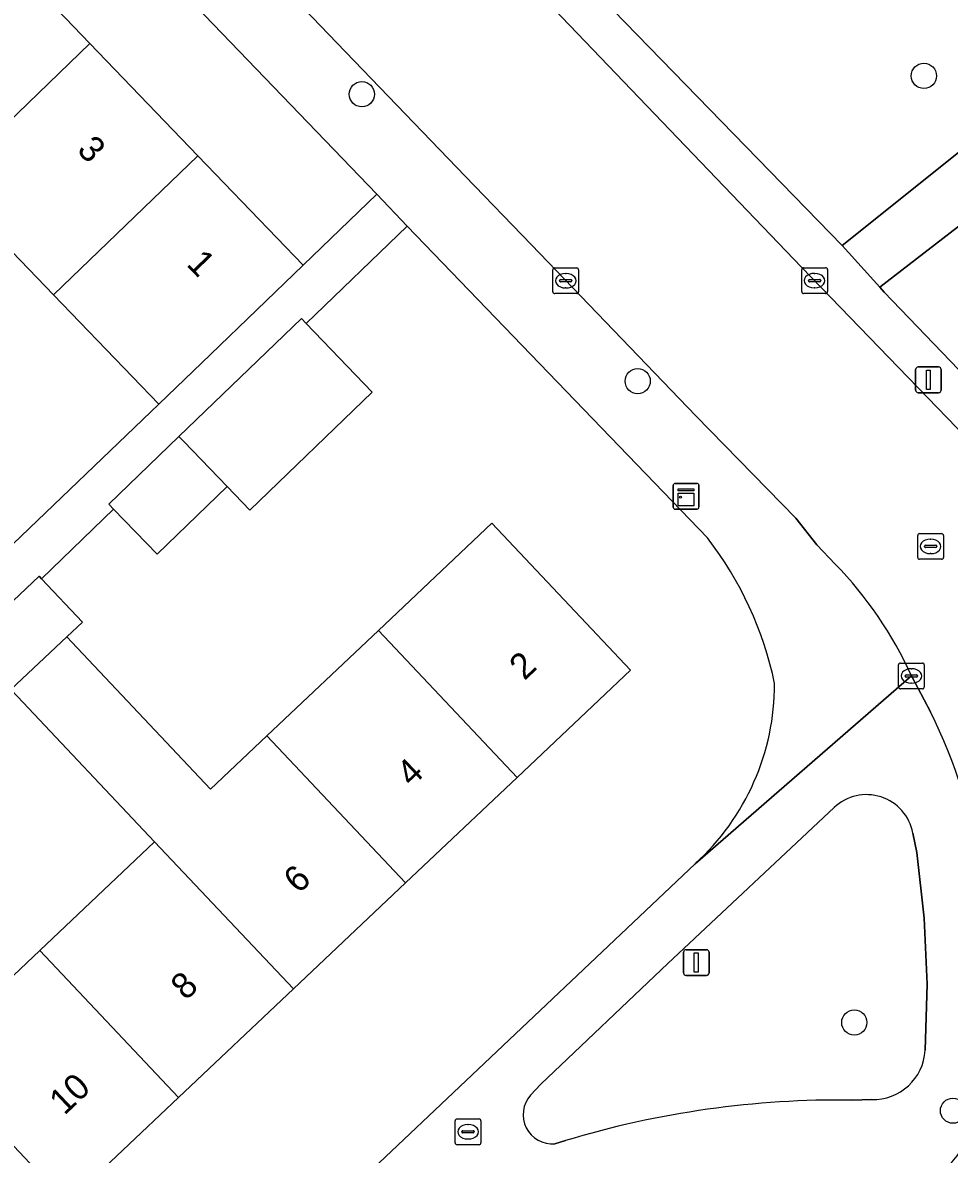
# Model space of a CAD drawing. Extents: x 159039 to 160102, y 381214 to 382524.
# Drawn here: x 159621.11 to 159657.1, y 382104.5 to 382148.42 of the extents above; entities that cross this region are included whole.
import ezdxf

# ---------------------------------------------------------------- set-up
doc = ezdxf.new("R2010")
doc.units = 0
for name, color, linetype in [('IMGEO_Boom', 7, 'Continuous'), ('IMGEO_Brandkraan', 7, 'Continuous'), ('IMGEO_Erf', 7, 'Continuous'), ('IMGEO_Groenvoorziening', 7, 'Continuous'), ('IMGEO_Kast', 7, 'Continuous'), ('IMGEO_Kolk', 7, 'Continuous'), ('IMGEO_Lichtmast', 7, 'Continuous'), ('IMGEO_Pand', 7, 'Continuous'), ('IMGEO_Pand_nummerreeks', 7, 'Continuous'), ('IMGEO_Rijbaan_lokaal_open', 7, 'Continuous'), ('IMGEO_Rioolput', 7, 'Continuous'), ('IMGEO_Voetpad_gesloten', 7, 'Continuous'), ('IMGEO_Voetpad_open', 7, 'Continuous')]:
    doc.layers.add(name, color=color, linetype=linetype)

msp = doc.modelspace()

# ---------------------------------------------------------------- linework, layer by layer
at = {"layer": 'IMGEO_Boom'}
for centre in [(159656.113, 382146.356), (159634.286, 382145.644), (159644.997, 382134.51), (159653.411, 382109.618), (159657.243, 382106.194)]:
    msp.add_circle(centre, 0.489, dxfattribs=at)
at = {"layer": 'IMGEO_Brandkraan'}
for p, q in [((159637.908, 382104.95), (159637.908, 382105.802)), ((159637.983, 382105.876), (159638.835, 382105.876)), ((159638.396, 382105.656), (159638.421, 382105.656)), ((159638.909, 382105.802), (159638.909, 382104.95)), ((159638.167, 382105.37), (159638.167, 382105.382)), ((159638.605, 382105.333), (159638.207, 382105.333)), ((159638.21, 382105.419), (159638.608, 382105.419)), ((159638.651, 382105.382), (159638.651, 382105.37)), ((159638.835, 382104.876), (159637.983, 382104.876)), ((159638.419, 382105.096), (159638.394, 382105.096))]:
    msp.add_line(p, q, dxfattribs=at)
for points in [[(159637.908, 382104.95), (159637.908, 382105.802)], [(159637.983, 382105.876), (159638.835, 382105.876)], [(159638.909, 382105.802), (159638.909, 382104.95)], [(159638.835, 382104.876), (159637.983, 382104.876)]]:
    msp.add_lwpolyline(points, dxfattribs=at)
for centre, radius, start, end in [((159637.985, 382105.8), 0.0765, 91.552, 178.448), ((159637.985, 382105.8), 0.0765, 91.552, 178.448), ((159638.833, 382105.8), 0.0765, 1.552, 88.448), ((159638.833, 382105.8), 0.0765, 1.552, 88.448), ((159638.207, 382105.379), 0.0403, 85.8775, 175.7526), ((159638.204, 382105.369), 0.0366, 178.938, 274.7102), ((159638.608, 382105.376), 0.043, 264.8664, 352.4533), ((159638.612, 382105.381), 0.0386, 1.7309, 96.639), ((159637.985, 382104.952), 0.0765, 181.552, 268.448), ((159637.985, 382104.952), 0.0765, 181.552, 268.448), ((159638.833, 382104.952), 0.0765, 271.552, 358.448), ((159638.833, 382104.952), 0.0765, 271.552, 358.448)]:
    msp.add_arc(centre, radius, start, end, dxfattribs=at)
for centre, major_axis, ratio, start_param, end_param in [((159638.395, 382105.376), (-0.387, 0.002), 0.722429, 4.712389, 7.853982), ((159638.42, 382105.376), (-0.39, 0.002), 0.717154, 1.570796, 4.712389)]:
    msp.add_ellipse(centre, major_axis=major_axis, ratio=ratio, start_param=start_param, end_param=end_param, dxfattribs=at)
at = {"layer": 'IMGEO_Erf'}
for points in [[(159587.584, 382188.304), (159586.022, 382186.754), (159590.362, 382182.247), (159594.639, 382177.806), (159598.696, 382173.594), (159602.963, 382169.164), (159606.989, 382164.984), (159611.213, 382160.598), (159615.372, 382156.28), (159619.584, 382151.907), (159623.724, 382147.608), (159627.917, 382143.255), (159632.003, 382139.012), (159634.861, 382141.764), (159590.054, 382188.286)], [(159596.536, 382149.617), (159599.392, 382146.652), (159601.161, 382148.356), (159604.041, 382145.365), (159606.688, 382142.617), (159604.919, 382140.913), (159607.757, 382138.392), (159607.854, 382138.288), (159609.509, 382139.881), (159612.488, 382136.784), (159615.131, 382134.037), (159613.364, 382132.388), (159614.658, 382131.003), (159616.036, 382129.253), (159617.948, 382131.096), (159620.743, 382128.197), (159626.395, 382133.61), (159622.309, 382137.853), (159618.116, 382142.206), (159613.976, 382146.505), (159612.34, 382144.929), (159610.532, 382146.805), (159608.127, 382149.301)], [(159647.71, 382128.423), (159636.049, 382140.53), (159632.122, 382136.748), (159634.691, 382134.08), (159629.94, 382129.503), (159629.057, 382130.42), (159626.331, 382127.793), (159624.644, 382129.545), (159621.843, 382126.84), (159623.432, 382125.159), (159622.825, 382124.586), (159623.02, 382124.38), (159628.405, 382118.676), (159630.598, 382120.747), (159634.928, 382124.837), (159639.333, 382128.998)], [(159639.333, 382128.998), (159644.721, 382123.293), (159640.316, 382119.132), (159635.985, 382115.042), (159631.624, 382110.923), (159627.162, 382106.709), (159622.838, 382102.624), (159618.416, 382098.448), (159621.268, 382095.401)], [(159625.801, 382095.516), (159647.231, 382115.782)]]:
    msp.add_lwpolyline(points, dxfattribs=at)
msp.add_lwpolyline([(159626.237, 382116.628), (159620.91, 382122.271), (159620.657, 382122.538), (159617.482, 382119.54), (159616.05, 382121.056), (159613.075, 382118.475), (159614.818, 382116.663), (159612.073, 382114.024), (159611.934, 382113.89), (159612.686, 382113.108), (159608.266, 382108.857), (159613.028, 382104.152), (159617.451, 382108.329), (159621.775, 382112.414)], close=True, dxfattribs=at)
for centre, radius, start, end in [((159636.662, 382119.901), 13.953, 11.8779, 37.6441), ((159640.883, 382122.76), 9.433, 312.2965, 0.0815)]:
    msp.add_arc(centre, radius, start, end, dxfattribs=at)
at = {"layer": 'IMGEO_Groenvoorziening'}
for points in [[(159642.508, 382181.681), (159639.441, 382179.455), (159625.946, 382185.541), (159617.105, 382179.697), (159642.367, 382153.526), (159642.173, 382150.843), (159652.938, 382139.768), (159665.147, 382149.537)], [(159666.02, 382147.117), (159654.396, 382138.152), (159654.57, 382137.959), (159657.775, 382134.622)], [(159652.624, 382117.958), (159646.167, 382111.907), (159641.242, 382107.229), (159640.837, 382106.794)], [(159656.126, 382113.67), (159655.84, 382116.22), (159655.682, 382116.967)], [(159656.163, 382108.541), (159656.234, 382111.106), (159656.126, 382113.67)], [(159653.336, 382106.606), (159654.078, 382106.624)], [(159641.782, 382104.914), (159642.19, 382105.033)]]:
    msp.add_lwpolyline(points, dxfattribs=at)
for centre, radius, start, end in [((159653.884, 382116.632), 1.829, 10.5608, 133.5275), ((159654.136, 382108.654), 2.03, 268.373, 356.8194), ((159641.674, 382106.037), 1.128, 137.8798, 275.4939), ((159652.835, 382069.882), 36.727, 89.2179, 106.8479)]:
    msp.add_arc(centre, radius, start, end, dxfattribs=at)
at = {"layer": 'IMGEO_Kast'}
for p, q in [((159646.377, 382129.616), (159646.377, 382130.457)), ((159646.377, 382130.457), (159646.377, 382129.616)), ((159646.452, 382130.541), (159647.293, 382130.541)), ((159647.293, 382130.541), (159646.452, 382130.541)), ((159647.377, 382130.466), (159647.377, 382129.625)), ((159647.377, 382129.625), (159647.377, 382130.466)), ((159647.302, 382129.541), (159646.461, 382129.541)), ((159646.461, 382129.541), (159647.302, 382129.541))]:
    msp.add_line(p, q, dxfattribs=at)
for points in [[(159646.572, 382130.331), (159647.172, 382130.331), (159647.172, 382130.246), (159646.572, 382130.246), (159646.572, 382130.331)], [(159646.572, 382130.156), (159647.172, 382130.156), (159647.172, 382129.667), (159646.572, 382129.667), (159646.572, 382130.156)]]:
    msp.add_lwpolyline(points, dxfattribs=at)
msp.add_circle((159646.656, 382130.005), 0.0377, dxfattribs=at)
for centre, start, end in [((159646.455, 382130.463), 92.4484, 184.2845), ((159646.455, 382130.463), 92.4484, 184.2845), ((159647.299, 382130.463), 2.4484, 94.2845), ((159647.299, 382130.463), 2.4484, 94.2845), ((159646.455, 382129.619), 182.4484, 274.2845), ((159646.455, 382129.619), 182.4484, 274.2845), ((159647.299, 382129.619), 272.4484, 4.2845), ((159647.299, 382129.619), 272.4484, 4.2845)]:
    msp.add_arc(centre, 0.0779, start, end, dxfattribs=at)
at = {"layer": 'IMGEO_Kolk'}
for p, q in [((159641.701, 382137.979), (159641.701, 382138.831)), ((159641.776, 382138.905), (159642.628, 382138.905)), ((159642.189, 382138.685), (159642.214, 382138.685)), ((159642.702, 382138.831), (159642.702, 382137.979)), ((159651.368, 382137.984), (159651.368, 382138.836)), ((159651.443, 382138.91), (159652.295, 382138.91)), ((159651.856, 382138.69), (159651.881, 382138.69)), ((159652.369, 382138.836), (159652.369, 382137.984)), ((159641.96, 382138.399), (159641.96, 382138.411)), ((159642.398, 382138.362), (159642, 382138.362)), ((159642.003, 382138.448), (159642.401, 382138.448)), ((159642.212, 382138.125), (159642.187, 382138.125)), ((159642.444, 382138.411), (159642.444, 382138.399)), ((159651.627, 382138.404), (159651.627, 382138.416)), ((159652.065, 382138.367), (159651.667, 382138.367)), ((159651.67, 382138.453), (159652.068, 382138.453)), ((159651.879, 382138.13), (159651.854, 382138.13)), ((159652.111, 382138.416), (159652.111, 382138.404)), ((159642.628, 382137.905), (159641.776, 382137.905)), ((159652.295, 382137.91), (159651.443, 382137.91)), ((159655.126, 382122.642), (159655.126, 382123.494)), ((159655.201, 382123.568), (159656.053, 382123.568)), ((159655.614, 382123.348), (159655.639, 382123.348)), ((159656.127, 382123.494), (159656.127, 382122.642)), ((159655.385, 382123.062), (159655.385, 382123.074)), ((159655.823, 382123.025), (159655.425, 382123.025)), ((159655.428, 382123.111), (159655.826, 382123.111)), ((159655.637, 382122.788), (159655.612, 382122.788)), ((159655.869, 382123.074), (159655.869, 382123.062)), ((159656.053, 382122.568), (159655.201, 382122.568))]:
    msp.add_line(p, q, dxfattribs=at)
for points in [[(159641.701, 382137.979), (159641.701, 382138.831)], [(159641.776, 382138.905), (159642.628, 382138.905)], [(159642.702, 382138.831), (159642.702, 382137.979)], [(159651.368, 382137.984), (159651.368, 382138.836)], [(159651.443, 382138.91), (159652.295, 382138.91)], [(159652.369, 382138.836), (159652.369, 382137.984)], [(159642.628, 382137.905), (159641.776, 382137.905)], [(159652.295, 382137.91), (159651.443, 382137.91)], [(159655.126, 382122.642), (159655.126, 382123.494)], [(159655.201, 382123.568), (159656.053, 382123.568)], [(159656.127, 382123.494), (159656.127, 382122.642)], [(159656.053, 382122.568), (159655.201, 382122.568)]]:
    msp.add_lwpolyline(points, dxfattribs=at)
for centre, radius, start, end in [((159641.778, 382138.829), 0.0765, 91.552, 178.448), ((159641.778, 382138.829), 0.0765, 91.552, 178.448), ((159642.626, 382138.829), 0.0765, 1.552, 88.448), ((159642.626, 382138.829), 0.0765, 1.552, 88.448), ((159651.445, 382138.834), 0.0765, 91.552, 178.448), ((159651.445, 382138.834), 0.0765, 91.552, 178.448), ((159652.293, 382138.834), 0.0765, 1.552, 88.448), ((159652.293, 382138.834), 0.0765, 1.552, 88.448), ((159642, 382138.408), 0.0403, 85.8775, 175.7526), ((159641.997, 382138.398), 0.0366, 178.938, 274.7102), ((159642.401, 382138.405), 0.043, 264.8664, 352.4533), ((159642.405, 382138.41), 0.0386, 1.7309, 96.639), ((159651.667, 382138.413), 0.0403, 85.8775, 175.7526), ((159651.664, 382138.403), 0.0366, 178.938, 274.7102), ((159652.068, 382138.41), 0.043, 264.8664, 352.4533), ((159652.072, 382138.415), 0.0386, 1.7309, 96.639), ((159641.778, 382137.981), 0.0765, 181.552, 268.448), ((159641.778, 382137.981), 0.0765, 181.552, 268.448), ((159642.626, 382137.981), 0.0765, 271.552, 358.448), ((159642.626, 382137.981), 0.0765, 271.552, 358.448), ((159651.445, 382137.986), 0.0765, 181.552, 268.448), ((159651.445, 382137.986), 0.0765, 181.552, 268.448), ((159652.293, 382137.986), 0.0765, 271.552, 358.448), ((159652.293, 382137.986), 0.0765, 271.552, 358.448), ((159655.203, 382123.492), 0.0765, 91.552, 178.448), ((159655.203, 382123.492), 0.0765, 91.552, 178.448), ((159656.051, 382123.492), 0.0765, 1.552, 88.448), ((159656.051, 382123.492), 0.0765, 1.552, 88.448), ((159655.425, 382123.071), 0.0403, 85.8775, 175.7526), ((159655.422, 382123.061), 0.0366, 178.938, 274.7102), ((159655.826, 382123.068), 0.043, 264.8664, 352.4533), ((159655.83, 382123.073), 0.0386, 1.7309, 96.639), ((159655.203, 382122.644), 0.0765, 181.552, 268.448), ((159655.203, 382122.644), 0.0765, 181.552, 268.448), ((159656.051, 382122.644), 0.0765, 271.552, 358.448), ((159656.051, 382122.644), 0.0765, 271.552, 358.448)]:
    msp.add_arc(centre, radius, start, end, dxfattribs=at)
for centre, major_axis, ratio, start_param, end_param in [((159642.188, 382138.405), (-0.387, 0.002), 0.722429, 4.712389, 7.853982), ((159642.213, 382138.405), (-0.39, 0.002), 0.717154, 1.570796, 4.712389), ((159651.855, 382138.41), (-0.387, 0.002), 0.722429, 4.712389, 7.853982), ((159651.88, 382138.41), (-0.39, 0.002), 0.717154, 1.570796, 4.712389), ((159655.613, 382123.068), (-0.387, 0.002), 0.722429, 4.712389, 7.853982), ((159655.638, 382123.068), (-0.39, 0.002), 0.717154, 1.570796, 4.712389)]:
    msp.add_ellipse(centre, major_axis=major_axis, ratio=ratio, start_param=start_param, end_param=end_param, dxfattribs=at)
at = {"layer": 'IMGEO_Lichtmast'}
for p, q in [((159655.892, 382135.06), (159656.682, 382135.06)), ((159656.682, 382135.06), (159655.892, 382135.06)), ((159655.792, 382134.16), (159655.792, 382134.96)), ((159655.792, 382134.96), (159655.792, 382134.16)), ((159656.782, 382134.96), (159656.782, 382134.16)), ((159656.782, 382134.16), (159656.782, 382134.96)), ((159656.682, 382134.06), (159655.892, 382134.06)), ((159655.892, 382134.06), (159656.682, 382134.06)), ((159646.777, 382111.544), (159646.777, 382112.344)), ((159646.777, 382112.344), (159646.777, 382111.544)), ((159646.877, 382112.444), (159647.667, 382112.444)), ((159647.667, 382112.444), (159646.877, 382112.444)), ((159647.767, 382112.344), (159647.767, 382111.544)), ((159647.767, 382111.544), (159647.767, 382112.344)), ((159647.667, 382111.444), (159646.877, 382111.444)), ((159646.877, 382111.444), (159647.667, 382111.444))]:
    msp.add_line(p, q, dxfattribs=at)
for points in [[(159656.212, 382134.935), (159656.362, 382134.935), (159656.362, 382134.185), (159656.212, 382134.185), (159656.212, 382134.935)], [(159647.197, 382112.319), (159647.347, 382112.319), (159647.347, 382111.569), (159647.197, 382111.569), (159647.197, 382112.319)]]:
    msp.add_lwpolyline(points, dxfattribs=at)
for centre, start, end in [((159655.892, 382134.96), 90, 180), ((159655.892, 382134.96), 90, 180), ((159656.682, 382134.96), 0, 90), ((159656.682, 382134.96), 360, 90), ((159655.892, 382134.16), 180, 270), ((159655.892, 382134.16), 180, 270), ((159656.682, 382134.16), 270, 0), ((159656.682, 382134.16), 270, 0), ((159646.877, 382112.344), 90, 180), ((159646.877, 382112.344), 90, 180), ((159647.667, 382112.344), 0, 90), ((159647.667, 382112.344), 360, 90), ((159646.877, 382111.544), 180, 270), ((159646.877, 382111.544), 180, 270), ((159647.667, 382111.544), 270, 0), ((159647.667, 382111.544), 270, 0)]:
    msp.add_arc(centre, 0.1, start, end, dxfattribs=at)
at = {"layer": 'IMGEO_Pand'}
for points in [[(159623.724, 382147.608), (159619.584, 382151.907), (159613.976, 382146.505), (159618.116, 382142.206)], [(159623.724, 382147.608), (159618.116, 382142.206), (159622.309, 382137.853), (159627.917, 382143.255)], [(159622.309, 382137.853), (159626.395, 382133.61), (159628.402, 382135.544), (159632.003, 382139.012), (159627.917, 382143.255)], [(159632.122, 382136.748), (159631.935, 382136.942), (159627.183, 382132.365), (159627.37, 382132.171), (159629.057, 382130.42), (159629.94, 382129.503), (159634.691, 382134.08)], [(159629.057, 382130.42), (159627.37, 382132.171), (159627.183, 382132.365), (159624.457, 382129.738), (159624.644, 382129.545), (159626.331, 382127.793)], [(159640.316, 382119.132), (159644.721, 382123.293), (159639.333, 382128.998), (159634.928, 382124.837)], [(159622.825, 382124.586), (159623.432, 382125.159), (159621.843, 382126.84), (159621.748, 382126.941), (159618.974, 382124.32), (159620.657, 382122.538)], [(159630.598, 382120.747), (159628.405, 382118.676), (159623.02, 382124.38), (159622.825, 382124.586), (159620.657, 382122.538), (159620.91, 382122.271), (159626.237, 382116.628), (159631.624, 382110.923), (159635.985, 382115.042)], [(159630.598, 382120.747), (159635.985, 382115.042), (159640.316, 382119.132), (159634.928, 382124.837)], [(159626.237, 382116.628), (159621.775, 382112.414), (159627.162, 382106.709), (159631.624, 382110.923)], [(159621.775, 382112.414), (159617.451, 382108.329), (159622.838, 382102.624), (159627.162, 382106.709)]]:
    msp.add_lwpolyline(points, close=True, dxfattribs=at)
at = {"layer": 'IMGEO_Rijbaan_lokaal_open'}
for points in [[(159635.868, 382155.051), (159611.32, 382180.401), (159595.112, 382197.425), (159595.099, 382197.439), (159587.801, 382205.161), (159582.753, 382200.265), (159632.985, 382147.978), (159638.301, 382142.458), (159640.868, 382139.793), (159647.254, 382133.162), (159651.139, 382129.196), (159651.952, 382128.159), (159652.666, 382127.408)], [(159660.227, 382129.67), (159659.639, 382130.374), (159651.358, 382138.936), (159640.843, 382149.906), (159635.868, 382155.051)], [(159655.629, 382123.068), (159656.364, 382121.672)]]:
    msp.add_lwpolyline(points, dxfattribs=at)
for centre, radius, start, end in [((159641.956, 382116.915), 14.993, 24.2293, 44.4149), ((159639.674, 382113.172), 18.73, 6.829, 26.9897), ((159653.441, 382107.444), 4.966, 305.1318, 1.6836)]:
    msp.add_arc(centre, radius, start, end, dxfattribs=at)
at = {"layer": 'IMGEO_Rioolput'}
for p, q in [((159655.873, 382127.669), (159655.873, 382128.521)), ((159655.948, 382128.595), (159656.8, 382128.595)), ((159656.874, 382128.521), (159656.874, 382127.669)), ((159656.132, 382128.089), (159656.132, 382128.101)), ((159656.57, 382128.052), (159656.172, 382128.052)), ((159656.175, 382128.138), (159656.573, 382128.138)), ((159656.361, 382128.375), (159656.386, 382128.375)), ((159656.616, 382128.101), (159656.616, 382128.089)), ((159656.8, 382127.595), (159655.948, 382127.595)), ((159656.384, 382127.815), (159656.359, 382127.815))]:
    msp.add_line(p, q, dxfattribs=at)
for points in [[(159655.873, 382127.669), (159655.873, 382128.521)], [(159655.948, 382128.595), (159656.8, 382128.595)], [(159656.874, 382128.521), (159656.874, 382127.669)], [(159656.8, 382127.595), (159655.948, 382127.595)]]:
    msp.add_lwpolyline(points, dxfattribs=at)
for centre, radius, start, end in [((159655.95, 382128.519), 0.0765, 91.552, 178.448), ((159655.95, 382128.519), 0.0765, 91.552, 178.448), ((159656.798, 382128.519), 0.0765, 1.552, 88.448), ((159656.798, 382128.519), 0.0765, 1.552, 88.448), ((159656.172, 382128.098), 0.0403, 85.8775, 175.7526), ((159656.169, 382128.088), 0.0366, 178.938, 274.7102), ((159656.573, 382128.095), 0.043, 264.8664, 352.4533), ((159656.577, 382128.1), 0.0386, 1.7309, 96.639), ((159655.95, 382127.671), 0.0765, 181.552, 268.448), ((159655.95, 382127.671), 0.0765, 181.552, 268.448), ((159656.798, 382127.671), 0.0765, 271.552, 358.448), ((159656.798, 382127.671), 0.0765, 271.552, 358.448)]:
    msp.add_arc(centre, radius, start, end, dxfattribs=at)
for centre, major_axis, ratio, start_param, end_param in [((159656.36, 382128.095), (-0.387, 0.002), 0.722429, 4.712389, 7.853982), ((159656.385, 382128.095), (-0.39, 0.002), 0.717154, 1.570796, 4.712389)]:
    msp.add_ellipse(centre, major_axis=major_axis, ratio=ratio, start_param=start_param, end_param=end_param, dxfattribs=at)
at = {"layer": 'IMGEO_Voetpad_gesloten'}
msp.add_lwpolyline([(159665.147, 382149.537), (159652.938, 382139.768), (159654.396, 382138.152), (159666.02, 382147.117)], dxfattribs=at)
at = {"layer": 'IMGEO_Voetpad_open'}
for points in [[(159657.775, 382134.622), (159654.57, 382137.959), (159654.396, 382138.152), (159652.938, 382139.768), (159642.173, 382150.843), (159642.367, 382153.526), (159617.105, 382179.697), (159615.415, 382181.447), (159599.113, 382198.62), (159596.343, 382198.603), (159578.678, 382216.857)], [(159570.581, 382208.302), (159582.544, 382195.788), (159582.709, 382195.901), (159584.825, 382193.532), (159587.827, 382190.52), (159590.054, 382188.286), (159634.861, 382141.764), (159636.049, 382140.53), (159647.71, 382128.423)], [(159652.666, 382127.408), (159651.952, 382128.159), (159651.139, 382129.196), (159647.254, 382133.162), (159640.868, 382139.793), (159638.301, 382142.458), (159632.985, 382147.978), (159582.753, 382200.265)], [(159640.843, 382149.906), (159651.358, 382138.936), (159659.639, 382130.374), (159660.227, 382129.67)], [(159618.974, 382124.32), (159621.748, 382126.941), (159621.843, 382126.84), (159624.644, 382129.545), (159624.457, 382129.738), (159627.183, 382132.365), (159631.935, 382136.942), (159632.122, 382136.748), (159636.049, 382140.53), (159634.861, 382141.764), (159632.003, 382139.012), (159628.402, 382135.544), (159626.395, 382133.61), (159620.743, 382128.197)], [(159656.364, 382121.672), (159655.629, 382123.068), (159647.231, 382115.782), (159625.801, 382095.516)], [(159647.231, 382115.782), (159655.629, 382123.068)], [(159640.837, 382106.794), (159641.242, 382107.229), (159646.167, 382111.907), (159652.624, 382117.958)], [(159655.682, 382116.967), (159655.84, 382116.22), (159656.126, 382113.67), (159656.234, 382111.106), (159656.163, 382108.541)], [(159654.078, 382106.624), (159653.336, 382106.606)], [(159642.19, 382105.033), (159641.782, 382104.914)]]:
    msp.add_lwpolyline(points, dxfattribs=at)
for centre, radius, start, end in [((159636.662, 382119.901), 13.953, 11.8779, 37.6441), ((159641.956, 382116.915), 14.993, 24.2293, 44.4149), ((159640.883, 382122.76), 9.433, 312.2965, 0.0815), ((159639.674, 382113.172), 18.73, 6.829, 26.9897), ((159653.884, 382116.632), 1.829, 10.5608, 133.5275), ((159654.136, 382108.654), 2.03, 268.373, 356.8194), ((159653.441, 382107.444), 4.966, 305.1318, 1.6836), ((159641.674, 382106.037), 1.128, 137.8798, 275.4939), ((159652.835, 382069.882), 36.727, 89.2179, 106.8479)]:
    msp.add_arc(centre, radius, start, end, dxfattribs=at)

# ---------------------------------------------------------------- texts
at = {"layer": 'IMGEO_Pand_nummerreeks'}
for s, rotation, p in [('3', 313.9236, (159623.18, 382143.446)), ('1', 313.9236, (159627.439, 382139.023)), ('2', 43.365, (159640.597, 382122.864)), ('4', 43.365, (159636.214, 382118.725)), ('6', 43.3672, (159631.83, 382114.585)), ('8', 43.365, (159627.449, 382110.445)), ('10', 43.365, (159622.729, 382105.988))]:
    msp.add_text(s, height=1, rotation=rotation, dxfattribs=at).set_placement(p)

doc.saveas('drawing.dxf')
